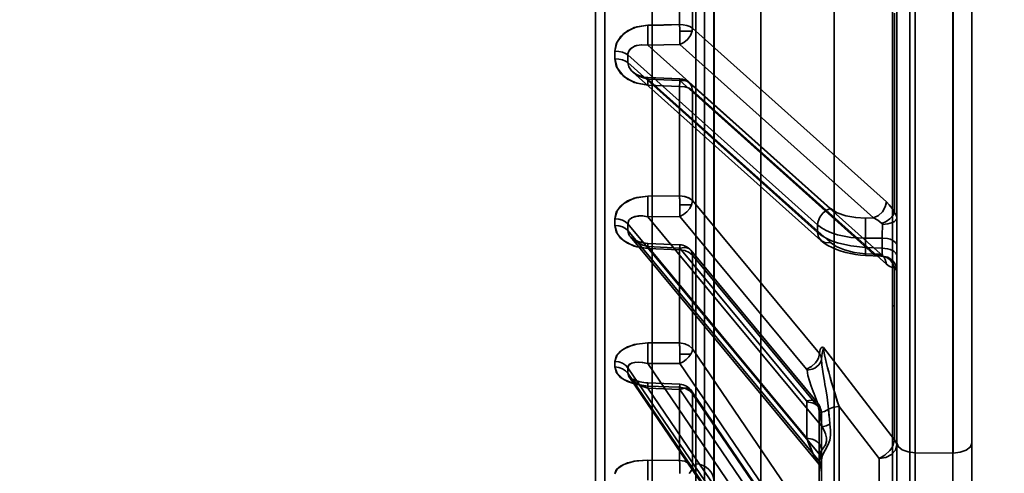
# Model space of a CAD drawing. Header units: millimetres. Extents: x -1465 to 393277, y -3788 to 454312.
# Tile 468 of 656: x 371351 to 371403, y 7609 to 7633. Entities that reach past the tile are written whole.
import ezdxf

# ---------------------------------------------------------------- set-up
doc = ezdxf.new("R2010")
doc.units = ezdxf.units.MM
doc.header["$XCLIPFRAME"] = 2
for name, color, linetype in [('AHU03-3-4284DXF_CONTINUOUS_LINE', 8, 'Continuous'), ('AHU03-3-4295DXF_CONTINUOUS_LINE', 8, 'Continuous'), ('AHU03-3-68634OBJ', 8, 'Continuous'), ('EC-MTR_250-0_7OBJ', 8, 'Continuous')]:
    doc.layers.add(name, color=color, linetype=linetype)
picture_1 = doc.add_image_def('image2.bmp', size_in_pixel=(2333, 386))

msp = doc.modelspace()

# ---------------------------------------------------------------- linework, layer by layer
at = {"layer": 'AHU03-3-4284DXF_CONTINUOUS_LINE', "color": 8, "linetype": 'Continuous', "lineweight": 35, "ltscale": 100}
msp.add_arc((371395.425, 7617.798), 2, 354.8734, 5.1266, dxfattribs=at)
at = {"layer": 'AHU03-3-4295DXF_CONTINUOUS_LINE', "color": 8, "linetype": 'Continuous', "lineweight": 35, "ltscale": 100}
for p, q in [((371390.425, 7510.846), (371390.425, 7802.846)), ((371394.31, 7510.846), (371394.31, 7802.846)), ((371397.416, 7510.846), (371397.416, 7802.846)), ((371387.925, 7635.685), (371387.925, 7586.069)), ((371387.425, 7635.185), (371387.425, 7586.569))]:
    msp.add_line(p, q, dxfattribs=at)
at = {"layer": 'AHU03-3-68634OBJ', "color": 8, "linetype": 'Continuous', "lineweight": 35, "ltscale": 100}
msp.add_line((371401.637, 7790.846), (371401.637, 7522.846), dxfattribs=at)
at = {"layer": 'EC-MTR_250-0_7OBJ', "color": 8, "linetype": 'Continuous', "lineweight": 35, "ltscale": 100}
for p, q in [((371398.337, 7723.98), (371398.337, 7597.46)), ((371384.637, 7605.996), (371384.637, 7707.696)), ((371386.963, 7609.405), (371386.963, 7704.288)), ((371381.637, 7654.694), (371381.637, 7602.876)), ((371382.124, 7654.715), (371382.124, 7602.377)), ((371387.937, 7605.524), (371387.937, 7654.859)), ((371397.637, 7621.03), (371397.637, 7647.85)), ((371398.619, 7600.983), (371398.62, 7648.003)), ((371401.637, 7606.857), (371401.637, 7646.617)), ((371400.62, 7642.445), (371400.62, 7609.975)), ((371400.637, 7642.445), (371400.637, 7609.975)), ((371386.1, 7639.22), (371386.1, 7632.756)), ((371386.787, 7639.083), (371386.787, 7632.568)), ((371397.522, 7633.37), (371397.522, 7622.751)), ((371384.407, 7632.725), (371386.1, 7632.756)), ((371397.088, 7623.341), (371386.787, 7632.568)), ((371386.766, 7632.403), (371386.11, 7632.403)), ((371384.414, 7631.674), (371386.107, 7631.705)), ((371394.116, 7622.985), (371384.414, 7631.674)), ((371396.408, 7622.475), (371386.107, 7631.705)), ((371382.662, 7631.344), (371382.662, 7630.942)), ((371393.436, 7622.111), (371383.349, 7631.145)), ((371383.349, 7630.738), (371383.349, 7631.145)), ((371393.436, 7621.703), (371383.349, 7630.738)), ((371383.619, 7630.232), (371393.61, 7621.283)), ((371383.99, 7630.028), (371383.894, 7630.066)), ((371384.091, 7629.996), (371383.989, 7630.029)), ((371384.197, 7629.971), (371384.09, 7629.997)), ((371384.308, 7629.953), (371384.196, 7629.971)), ((371384.42, 7629.944), (371384.307, 7629.953)), ((371386.113, 7629.873), (371384.42, 7629.944)), ((371384.407, 7629.545), (371386.1, 7629.474)), ((371384.414, 7629.857), (371386.107, 7629.785)), ((371394.116, 7621.167), (371384.414, 7629.857)), ((371386.1, 7629.474), (371386.1, 7623.656)), ((371396.408, 7620.556), (371386.107, 7629.785)), ((371396.914, 7620.439), (371386.613, 7629.669)), ((371397.088, 7620.027), (371386.787, 7629.26)), ((371386.787, 7629.26), (371386.787, 7623.397)), ((371384.407, 7623.639), (371386.1, 7623.656)), ((371386.1, 7623.656), (371384.407, 7623.639)), ((371386.741, 7623.17), (371386.112, 7623.17)), ((371393.53, 7615.267), (371386.787, 7623.397)), ((371393.547, 7609.871), (371383.349, 7622.163)), ((371384.414, 7622.544), (371386.107, 7622.562)), ((371393.682, 7611.373), (371384.414, 7622.544)), ((371392.85, 7614.431), (371386.107, 7622.562)), ((371393.436, 7622.111), (371393.436, 7621.703)), ((371396.408, 7622.475), (371395.986, 7622.47)), ((371393.545, 7609.517), (371383.349, 7621.806)), ((371383.491, 7621.471), (371393.455, 7609.461)), ((371384.421, 7621.123), (371384.29, 7621.133)), ((371386.113, 7621.051), (371384.421, 7621.123)), ((371396.865, 7621.407), (371395.986, 7621.395)), ((371395.986, 7621.395), (371395.986, 7620.91)), ((371396.865, 7621.407), (371396.865, 7620.869)), ((371397.637, 7620.492), (371397.637, 7621.03)), ((371386.1, 7620.78), (371384.407, 7620.851)), ((371384.414, 7620.951), (371386.107, 7620.879)), ((371392.865, 7610.765), (371384.414, 7620.951)), ((371386.1, 7620.78), (371386.1, 7615.832)), ((371392.842, 7612.757), (371386.107, 7620.879)), ((371393.43, 7612.641), (371386.695, 7620.762)), ((371396.865, 7620.869), (371395.986, 7620.91)), ((371396.408, 7620.556), (371395.986, 7620.575)), ((371393.522, 7612.374), (371386.787, 7620.497)), ((371386.787, 7620.497), (371386.787, 7615.511)), ((371396.803, 7620.449), (371395.977, 7620.488)), ((371396.931, 7620.424), (371396.914, 7620.439)), ((371396.919, 7620.427), (371396.935, 7620.42)), ((371396.941, 7620.417), (371396.931, 7620.424)), ((371396.942, 7620.417), (371396.941, 7620.417)), ((371397.637, 7606.832), (371397.637, 7620.492)), ((371397.522, 7619.834), (371397.522, 7610.671)), ((371386.1, 7615.832), (371384.407, 7615.828)), ((371386.1, 7615.832), (371384.407, 7615.828)), ((371393.522, 7605.617), (371386.787, 7615.511)), ((371397.522, 7610.671), (371393.752, 7615.588)), ((371386.695, 7615.231), (371386.113, 7615.231)), ((371393.545, 7599.539), (371383.349, 7614.513)), ((371384.414, 7614.731), (371386.107, 7614.736)), ((371392.865, 7602.32), (371384.414, 7614.731)), ((371392.842, 7604.839), (371386.107, 7614.736)), ((371393.547, 7599.243), (371383.349, 7614.22)), ((371383.42, 7614.023), (371393.622, 7599.038)), ((371383.526, 7613.94), (371383.483, 7613.968)), ((371383.578, 7613.911), (371383.525, 7613.941)), ((371383.643, 7613.879), (371383.578, 7613.911)), ((371383.717, 7613.847), (371383.643, 7613.879)), ((371383.799, 7613.818), (371383.716, 7613.848)), ((371383.89, 7613.789), (371383.799, 7613.818)), ((371383.987, 7613.764), (371383.889, 7613.789)), ((371384.09, 7613.742), (371383.986, 7613.764)), ((371384.196, 7613.725), (371384.089, 7613.743)), ((371384.307, 7613.712), (371384.196, 7613.725)), ((371384.42, 7613.705), (371384.306, 7613.712)), ((371384.42, 7613.705), (371384.307, 7613.712)), ((371386.112, 7613.635), (371384.42, 7613.705)), ((371386.1, 7613.471), (371384.407, 7613.54)), ((371384.407, 7613.54), (371386.1, 7613.471)), ((371384.414, 7613.424), (371386.107, 7613.354)), ((371393.682, 7599.813), (371384.414, 7613.424)), ((371386.1, 7613.471), (371386.1, 7609.584)), ((371392.85, 7603.447), (371386.107, 7613.354)), ((371393.483, 7603.378), (371386.741, 7613.286)), ((371393.53, 7603.223), (371386.787, 7613.132)), ((371386.787, 7613.132), (371386.787, 7609.214)), ((371392.865, 7612.699), (371392.865, 7610.765)), ((371393.522, 7612.374), (371393.522, 7605.617)), ((371393.568, 7612.413), (371393.53, 7612.493)), ((371394.575, 7612.453), (371394.574, 7604.91)), ((371394.575, 7612.453), (371396.699, 7609.68)), ((371396.699, 7609.68), (371394.575, 7612.453)), ((371393.637, 7612.071), (371393.637, 7609.569)), ((371384.407, 7609.594), (371386.1, 7609.584)), ((371386.1, 7609.584), (371384.407, 7609.594)), ((371393.545, 7609.805), (371393.545, 7609.517)), ((371393.637, 7609.569), (371393.637, 7609.28)), ((371396.699, 7609.68), (371396.699, 7605.133)), ((371400.62, 7609.975), (371398.62, 7609.994)), ((371400.62, 7609.975), (371400.62, 7600.415)), ((371397.088, 7591.948), (371386.787, 7609.214)), ((371386.963, 7609.405), (371386.963, 7604.524)), ((371393.454, 7609.464), (371393.508, 7609.391)), ((371393.507, 7609.393), (371393.553, 7609.312)), ((371393.552, 7609.314), (371393.589, 7609.228)), ((371393.589, 7609.229), (371393.616, 7609.139)), ((371393.616, 7609.14), (371393.632, 7609.047)), ((371393.632, 7609.048), (371393.637, 7608.955)), ((371393.637, 7609.28), (371393.637, 7599.251))]:
    msp.add_line(p, q, dxfattribs=at)
at = {"layer": 'EC-MTR_250-0_7OBJ', "color": 8, "linetype": 'Continuous', "lineweight": 35, "ltscale": 100, "flags": 128}
for points in [[(371384.407, 7632.725), (371383.827, 7632.641), (371383.337, 7632.428), (371382.964, 7632.116), (371382.737, 7631.742), (371382.662, 7631.344)], [(371382.662, 7631.344), (371382.778, 7631.836), (371383.132, 7632.281), (371383.696, 7632.599), (371384.407, 7632.725)], [(371386.1, 7632.756), (371385.254, 7632.738), (371384.408, 7632.719)], [(371386.787, 7632.568), (371386.647, 7632.652), (371386.479, 7632.709), (371386.297, 7632.743), (371386.1, 7632.756)], [(371386.1, 7632.756), (371386.297, 7632.743), (371386.479, 7632.709), (371386.647, 7632.652), (371386.787, 7632.568)], [(371386.766, 7632.403), (371386.775, 7632.445), (371386.787, 7632.568)], [(371386.787, 7632.568), (371386.785, 7632.527), (371386.766, 7632.403)], [(371384.414, 7631.674), (371384.418, 7631.791), (371384.42, 7631.956), (371384.42, 7632.156), (371384.417, 7632.372)], [(371386.107, 7631.705), (371386.329, 7631.806), (371386.526, 7631.967), (371386.677, 7632.173), (371386.766, 7632.403)], [(371386.11, 7632.403), (371386.11, 7632.369), (371386.111, 7632.322), (371386.112, 7632.27), (371386.112, 7632.217), (371386.113, 7632.16), (371386.113, 7632.1), (371386.113, 7632.036), (371386.113, 7631.969), (371386.112, 7631.901), (371386.111, 7631.832), (371386.11, 7631.766), (371386.107, 7631.705)], [(371384.414, 7631.674), (371384.089, 7631.691), (371383.818, 7631.648), (371383.644, 7631.58), (371383.458, 7631.436), (371383.381, 7631.311)], [(371384.414, 7631.674), (371384.067, 7631.69), (371383.741, 7631.624), (371383.518, 7631.496), (371383.381, 7631.311)], [(371383.349, 7631.145), (371383.23, 7631.224), (371383.064, 7631.288), (371382.867, 7631.329), (371382.662, 7631.344)], [(371383.381, 7631.311), (371383.363, 7631.258), (371383.353, 7631.202), (371383.349, 7631.145)], [(371382.662, 7630.942), (371382.778, 7630.452), (371383.132, 7630.007), (371383.696, 7629.685), (371384.407, 7629.545)], [(371382.662, 7630.942), (371382.867, 7630.926), (371383.064, 7630.884), (371383.23, 7630.819), (371383.349, 7630.738)], [(371384.407, 7629.545), (371383.827, 7629.641), (371383.337, 7629.859), (371382.964, 7630.172), (371382.737, 7630.546), (371382.662, 7630.942)], [(371384.414, 7629.857), (371384.079, 7629.956), (371383.785, 7630.106), (371383.551, 7630.298), (371383.401, 7630.515), (371383.349, 7630.738)], [(371383.806, 7630.109), (371383.727, 7630.155), (371383.658, 7630.204), (371383.6, 7630.252)], [(371383.894, 7630.066), (371383.806, 7630.109), (371383.727, 7630.155)], [(371384.42, 7629.944), (371384.421, 7629.933), (371384.42, 7629.915), (371384.42, 7629.899), (371384.419, 7629.879), (371384.419, 7629.856), (371384.418, 7629.83), (371384.416, 7629.77), (371384.413, 7629.7), (371384.411, 7629.625), (371384.407, 7629.545)], [(371384.414, 7629.857), (371384.416, 7629.886), (371384.417, 7629.91), (371384.419, 7629.928), (371384.42, 7629.939), (371384.42, 7629.911), (371384.42, 7629.885), (371384.419, 7629.851), (371384.417, 7629.811), (371384.416, 7629.766), (371384.414, 7629.715), (371384.412, 7629.661), (371384.407, 7629.545)], [(371384.414, 7629.857), (371384.416, 7629.876), (371384.416, 7629.893), (371384.417, 7629.908), (371384.418, 7629.92), (371384.419, 7629.93), (371384.42, 7629.94)], [(371386.1, 7629.474), (371386.109, 7629.702), (371386.113, 7629.84), (371386.112, 7629.869), (371386.107, 7629.785)], [(371386.1, 7629.474), (371386.376, 7629.446), (371386.614, 7629.371), (371386.787, 7629.26)], [(371386.787, 7629.26), (371386.614, 7629.372), (371386.376, 7629.446), (371386.1, 7629.474)], [(371386.787, 7629.26), (371386.733, 7629.507), (371386.67, 7629.609), (371386.586, 7629.692), (371386.483, 7629.753), (371386.367, 7629.789), (371386.107, 7629.785)], [(371386.1, 7623.656), (371386.363, 7623.625), (371386.598, 7623.541), (371386.787, 7623.397)], [(371386.112, 7623.17), (371386.112, 7623.208), (371386.111, 7623.254), (371386.11, 7623.302), (371386.109, 7623.353), (371386.108, 7623.409), (371386.107, 7623.468), (371386.105, 7623.53), (371386.103, 7623.593), (371386.1, 7623.656)], [(371386.1, 7623.656), (371386.103, 7623.593), (371386.105, 7623.53), (371386.107, 7623.468), (371386.108, 7623.409), (371386.109, 7623.353), (371386.11, 7623.301), (371386.111, 7623.254), (371386.112, 7623.208), (371386.112, 7623.17)], [(371386.1, 7623.656), (371386.376, 7623.622), (371386.614, 7623.532), (371386.787, 7623.397)], [(371384.407, 7623.639), (371383.827, 7623.567), (371383.337, 7623.382), (371382.964, 7623.109), (371382.737, 7622.781), (371382.662, 7622.431)], [(371382.663, 7622.432), (371382.778, 7622.863), (371383.132, 7623.253), (371383.696, 7623.531), (371384.407, 7623.639)], [(371384.407, 7623.639), (371384.416, 7623.38), (371384.42, 7623.068), (371384.42, 7622.769), (371384.414, 7622.544)], [(371384.42, 7623.152), (371384.415, 7623.418), (371384.407, 7623.639)], [(371386.107, 7622.562), (371386.109, 7622.626), (371386.111, 7622.692), (371386.112, 7622.757), (371386.113, 7622.821), (371386.113, 7622.881), (371386.113, 7622.939), (371386.113, 7622.993), (371386.113, 7623.043), (371386.113, 7623.091), (371386.112, 7623.135), (371386.112, 7623.17)], [(371386.741, 7623.17), (371386.64, 7622.98), (371386.492, 7622.806), (371386.309, 7622.663), (371386.107, 7622.562)], [(371386.741, 7623.17), (371386.76, 7623.228), (371386.787, 7623.397)], [(371397.088, 7623.341), (371397.034, 7623.067), (371396.887, 7622.808), (371396.668, 7622.601), (371396.408, 7622.475)], [(371397.067, 7623.174), (371397.076, 7623.216), (371397.088, 7623.341)], [(371397.522, 7622.751), (371397.39, 7622.977), (371397.244, 7623.177), (371397.088, 7623.341)], [(371394.116, 7622.985), (371393.906, 7622.892), (371393.705, 7622.731), (371393.547, 7622.517), (371393.457, 7622.286)], [(371394.116, 7622.985), (371394.482, 7622.749), (371394.931, 7622.589), (371395.467, 7622.493), (371395.986, 7622.47)], [(371397.522, 7622.751), (371397.434, 7622.6), (371397.277, 7622.439), (371397.072, 7622.294), (371396.852, 7622.183)], [(371397.637, 7622.483), (371397.624, 7622.576), (371397.586, 7622.666), (371397.522, 7622.751)], [(371382.662, 7622.431), (371382.867, 7622.411), (371383.064, 7622.356), (371383.23, 7622.27), (371383.349, 7622.163)], [(371383.349, 7621.806), (371383.23, 7621.914), (371383.064, 7622.002), (371382.867, 7622.058), (371382.662, 7622.079)], [(371382.662, 7622.079), (371382.778, 7621.65), (371383.132, 7621.26), (371383.696, 7620.977), (371384.407, 7620.851)], [(371384.407, 7620.851), (371383.827, 7620.938), (371383.337, 7621.13), (371382.964, 7621.405), (371382.737, 7621.732), (371382.663, 7622.078)], [(371384.414, 7622.544), (371384.117, 7622.584), (371383.772, 7622.56), (371383.551, 7622.479), (371383.397, 7622.336), (371383.349, 7622.163)], [(371384.414, 7622.544), (371384.15, 7622.582), (371383.918, 7622.581), (371383.717, 7622.547), (371383.556, 7622.482), (371383.445, 7622.398), (371383.385, 7622.316), (371383.349, 7622.163)], [(371393.457, 7622.286), (371393.448, 7622.241), (371393.436, 7622.111)], [(371395.986, 7621.395), (371395.208, 7621.442), (371394.498, 7621.584), (371394.18, 7621.687), (371393.894, 7621.81), (371393.645, 7621.952), (371393.436, 7622.111)], [(371395.977, 7621.772), (371395.975, 7621.988), (371395.976, 7622.189), (371395.98, 7622.353), (371395.986, 7622.47)], [(371396.852, 7622.183), (371396.639, 7622.351), (371396.408, 7622.476)], [(371396.408, 7622.476), (371396.639, 7622.351), (371396.852, 7622.183)], [(371396.852, 7622.183), (371396.865, 7622.168), (371396.873, 7622.151), (371396.876, 7622.134)], [(371396.876, 7622.134), (371397.159, 7622.163), (371397.295, 7622.197), (371397.416, 7622.242), (371397.514, 7622.297), (371397.584, 7622.358), (371397.624, 7622.421), (371397.637, 7622.483)], [(371384.414, 7620.951), (371384.15, 7621.035), (371383.918, 7621.142), (371383.717, 7621.266), (371383.556, 7621.401), (371383.445, 7621.532), (371383.385, 7621.64), (371383.349, 7621.806)], [(371393.436, 7621.703), (371393.645, 7621.543), (371393.894, 7621.398), (371394.18, 7621.268), (371394.498, 7621.156), (371395.208, 7620.989), (371395.986, 7620.91)], [(371393.436, 7621.703), (371393.484, 7621.461), (371393.634, 7621.264), (371393.863, 7621.162), (371394.116, 7621.167)], [(371396.874, 7621.784), (371396.873, 7621.687), (371396.865, 7621.407)], [(371384.294, 7621.133), (371384.163, 7621.153), (371384.043, 7621.181), (371383.931, 7621.214), (371383.829, 7621.253), (371383.739, 7621.294), (371383.662, 7621.336), (371383.599, 7621.378), (371383.549, 7621.416), (371383.511, 7621.451), (371383.483, 7621.482)], [(371384.171, 7621.151), (371384.054, 7621.178), (371383.945, 7621.21), (371383.844, 7621.247), (371383.753, 7621.287), (371383.674, 7621.329), (371383.608, 7621.371), (371383.555, 7621.411), (371383.514, 7621.449), (371383.484, 7621.481)], [(371384.414, 7620.951), (371384.416, 7620.992), (371384.417, 7621.028), (371384.419, 7621.06), (371384.42, 7621.086), (371384.42, 7621.106), (371384.421, 7621.118), (371384.419, 7621.089), (371384.417, 7621.063), (371384.416, 7621.031), (371384.412, 7620.949), (371384.407, 7620.851)], [(371386.1, 7620.78), (371386.109, 7620.964), (371386.113, 7621.047), (371386.112, 7621.018), (371386.107, 7620.879)], [(371393.61, 7621.283), (371393.787, 7621.142), (371393.985, 7621.014), (371394.205, 7620.898), (371394.439, 7620.797)], [(371395.986, 7620.575), (371395.371, 7620.644), (371394.856, 7620.774), (371394.415, 7620.961), (371394.116, 7621.167)], [(371397.637, 7621.03), (371397.624, 7621.097), (371397.583, 7621.166), (371397.512, 7621.232), (371397.412, 7621.292), (371397.29, 7621.341), (371397.152, 7621.377), (371396.865, 7621.407)], [(371386.1, 7620.78), (371386.371, 7620.743), (371386.61, 7620.647), (371386.787, 7620.497)], [(371386.1, 7620.779), (371386.376, 7620.742), (371386.614, 7620.644), (371386.787, 7620.497)], [(371386.787, 7620.497), (371386.772, 7620.609), (371386.733, 7620.707), (371386.67, 7620.79), (371386.586, 7620.853), (371386.483, 7620.894), (371386.367, 7620.912), (371386.107, 7620.879)], [(371394.439, 7620.797), (371394.684, 7620.711), (371394.936, 7620.64), (371395.195, 7620.582), (371395.456, 7620.537), (371395.717, 7620.506), (371395.977, 7620.488)], [(371395.977, 7620.488), (371395.975, 7620.505), (371395.975, 7620.519), (371395.975, 7620.536), (371395.975, 7620.557), (371395.976, 7620.582), (371395.976, 7620.609), (371395.978, 7620.673), (371395.98, 7620.747), (371395.983, 7620.827), (371395.986, 7620.91)], [(371395.986, 7620.575), (371395.983, 7620.539), (371395.982, 7620.524), (371395.981, 7620.512), (371395.98, 7620.502), (371395.978, 7620.49)], [(371397.088, 7620.027), (371397.034, 7620.275), (371396.971, 7620.378), (371396.887, 7620.461), (371396.785, 7620.523), (371396.668, 7620.56), (371396.408, 7620.556)], [(371396.803, 7620.449), (371396.61, 7620.481), (371396.408, 7620.556)], [(371396.408, 7620.556), (371396.61, 7620.481), (371396.803, 7620.449)], [(371396.865, 7620.869), (371397.152, 7620.839), (371397.29, 7620.803), (371397.412, 7620.754), (371397.512, 7620.695), (371397.583, 7620.628), (371397.624, 7620.56), (371397.637, 7620.492)], [(371396.876, 7620.453), (371396.876, 7620.472), (371396.876, 7620.501), (371396.874, 7620.59), (371396.871, 7620.714), (371396.865, 7620.869)], [(371396.804, 7620.449), (371396.853, 7620.444), (371396.892, 7620.436), (371396.919, 7620.427), (371396.935, 7620.42)], [(371396.876, 7620.453), (371396.865, 7620.45), (371396.852, 7620.449)], [(371396.852, 7620.449), (371397.072, 7620.394), (371397.277, 7620.26), (371397.434, 7620.062), (371397.522, 7619.834)], [(371397.637, 7619.662), (371397.584, 7619.946), (371397.514, 7620.084), (371397.416, 7620.209), (371397.295, 7620.311), (371397.159, 7620.387), (371396.876, 7620.453)], [(371397.088, 7620.027), (371397.244, 7619.911), (371397.389, 7619.847), (371397.522, 7619.834)], [(371397.522, 7619.834), (371397.586, 7619.777), (371397.624, 7619.719), (371397.637, 7619.662)], [(371382.662, 7614.841), (371382.778, 7615.197), (371383.132, 7615.517), (371383.696, 7615.743), (371384.407, 7615.828)], [(371384.407, 7615.828), (371383.827, 7615.772), (371383.337, 7615.622), (371382.964, 7615.398), (371382.737, 7615.129), (371382.663, 7614.842)], [(371384.421, 7615.227), (371384.416, 7615.568), (371384.407, 7615.828)], [(371384.407, 7615.828), (371384.416, 7615.6), (371384.42, 7615.3), (371384.42, 7614.989), (371384.414, 7614.731)], [(371386.1, 7615.832), (371386.376, 7615.789), (371386.614, 7615.678), (371386.787, 7615.511)], [(371386.113, 7615.231), (371386.113, 7615.266), (371386.113, 7615.311), (371386.112, 7615.358), (371386.112, 7615.407), (371386.111, 7615.46), (371386.11, 7615.517), (371386.109, 7615.577), (371386.107, 7615.639), (371386.105, 7615.703), (371386.103, 7615.768), (371386.1, 7615.832)], [(371386.695, 7615.231), (371386.762, 7615.376), (371386.787, 7615.511)], [(371393.752, 7615.588), (371393.699, 7615.61), (371393.651, 7615.596), (371393.61, 7615.554), (371393.574, 7615.484), (371393.549, 7615.393), (371393.53, 7615.267)], [(371393.641, 7614.982), (371393.654, 7615.143), (371393.677, 7615.291), (371393.71, 7615.428), (371393.734, 7615.505), (371393.752, 7615.588)], [(371393.752, 7615.588), (371393.734, 7615.505), (371393.71, 7615.428), (371393.677, 7615.291), (371393.654, 7615.144), (371393.641, 7614.982)], [(371393.752, 7615.588), (371393.772, 7615.398), (371393.81, 7615.188), (371393.856, 7614.97), (371393.913, 7614.723), (371393.967, 7614.508), (371394.028, 7614.274), (371394.105, 7613.993), (371394.179, 7613.732), (371394.261, 7613.453), (371394.369, 7613.096), (371394.498, 7612.684), (371394.575, 7612.453)], [(371394.575, 7612.453), (371394.496, 7612.691), (371394.363, 7613.116), (371394.256, 7613.468), (371394.175, 7613.746), (371394.099, 7614.012), (371394.024, 7614.29), (371393.964, 7614.52), (371393.91, 7614.738), (371393.854, 7614.978), (371393.809, 7615.195), (371393.771, 7615.406), (371393.752, 7615.588)], [(371383.349, 7614.513), (371383.23, 7614.644), (371383.064, 7614.749), (371382.867, 7614.817), (371382.662, 7614.841)], [(371384.414, 7614.731), (371384.15, 7614.787), (371383.918, 7614.808), (371383.717, 7614.797), (371383.556, 7614.758), (371383.445, 7614.699), (371383.385, 7614.636), (371383.349, 7614.513)], [(371384.414, 7614.731), (371384.117, 7614.792), (371383.772, 7614.804), (371383.551, 7614.756), (371383.397, 7614.652), (371383.349, 7614.513)], [(371384.414, 7614.731), (371384.419, 7614.956), (371384.421, 7615.227)], [(371386.695, 7615.231), (371386.587, 7615.085), (371386.448, 7614.948), (371386.284, 7614.829), (371386.107, 7614.736)], [(371386.113, 7615.231), (371386.113, 7615.193), (371386.113, 7615.146), (371386.113, 7615.097), (371386.113, 7615.044), (371386.112, 7614.987), (371386.111, 7614.927), (371386.11, 7614.864), (371386.109, 7614.8), (371386.107, 7614.736)], [(371392.85, 7614.431), (371393.11, 7614.57), (371393.329, 7614.777), (371393.413, 7614.896), (371393.476, 7615.021), (371393.53, 7615.267)], [(371393.641, 7614.982), (371393.62, 7614.877), (371393.574, 7614.77), (371393.5, 7614.667), (371393.401, 7614.573), (371393.281, 7614.495), (371393.148, 7614.436), (371392.873, 7614.379)], [(371393.53, 7615.267), (371393.606, 7615.129), (371393.641, 7614.982)], [(371394.014, 7612.3), (371393.937, 7612.952), (371393.884, 7613.286), (371393.855, 7613.455), (371393.827, 7613.625), (371393.797, 7613.797), (371393.768, 7613.971), (371393.713, 7614.318), (371393.669, 7614.658), (371393.641, 7614.982)], [(371384.407, 7613.54), (371383.827, 7613.615), (371383.337, 7613.774), (371382.964, 7614), (371382.737, 7614.268), (371382.662, 7614.553)], [(371382.662, 7614.553), (371382.867, 7614.527), (371383.064, 7614.459), (371383.23, 7614.352), (371383.349, 7614.22)], [(371382.663, 7614.552), (371382.778, 7614.201), (371383.132, 7613.881), (371383.696, 7613.647), (371384.407, 7613.54)], [(371392.873, 7614.379), (371392.869, 7614.397), (371392.861, 7614.414), (371392.85, 7614.431)], [(371392.874, 7614.379), (371392.923, 7614.095), (371393.003, 7613.813), (371393.102, 7613.534), (371393.155, 7613.395), (371393.207, 7613.256), (371393.259, 7613.117), (371393.31, 7612.978), (371393.405, 7612.698), (371393.545, 7612.135)], [(371393.545, 7612.135), (371393.405, 7612.699), (371393.31, 7612.978), (371393.259, 7613.117), (371393.208, 7613.256), (371393.155, 7613.395), (371393.102, 7613.534), (371393.003, 7613.813), (371392.923, 7614.095), (371392.874, 7614.379)], [(371384.414, 7613.424), (371384.15, 7613.518), (371383.918, 7613.626), (371383.717, 7613.746), (371383.556, 7613.871), (371383.445, 7613.988), (371383.385, 7614.081), (371383.349, 7614.22)], [(371383.483, 7613.968), (371383.452, 7613.992), (371383.431, 7614.01), (371383.421, 7614.022)], [(371384.407, 7613.54), (371384.409, 7613.575), (371384.411, 7613.607), (371384.413, 7613.636), (371384.415, 7613.66), (371384.416, 7613.679), (371384.418, 7613.693), (371384.419, 7613.704)], [(371384.42, 7613.705), (371384.42, 7613.693), (371384.421, 7613.673), (371384.42, 7613.66), (371384.42, 7613.644), (371384.42, 7613.626), (371384.419, 7613.584), (371384.418, 7613.536), (371384.416, 7613.482), (371384.414, 7613.424)], [(371386.1, 7613.471), (371386.109, 7613.606)], [(371386.1, 7613.471), (371386.376, 7613.426), (371386.615, 7613.308), (371386.787, 7613.132)], [(371386.109, 7613.606), (371386.113, 7613.631), (371386.112, 7613.543), (371386.107, 7613.354)], [(371386.787, 7613.132), (371386.772, 7613.221), (371386.733, 7613.297), (371386.67, 7613.356), (371386.586, 7613.396), (371386.483, 7613.417), (371386.367, 7613.417), (371386.107, 7613.354)], [(371392.842, 7612.757), (371393.093, 7612.791), (371393.214, 7612.774), (371393.321, 7612.731), (371393.409, 7612.664), (371393.472, 7612.578), (371393.522, 7612.374)], [(371392.842, 7612.757), (371392.859, 7612.729)], [(371392.859, 7612.729), (371392.865, 7612.699)], [(371393.637, 7612.071), (371393.624, 7612.184), (371393.583, 7612.298), (371393.512, 7612.408), (371393.412, 7612.507), (371393.29, 7612.589), (371393.152, 7612.649), (371392.865, 7612.699)], [(371393.637, 7612.072), (371393.633, 7612.158), (371393.62, 7612.244), (371393.598, 7612.33), (371393.568, 7612.413), (371393.53, 7612.493), (371393.483, 7612.569), (371393.43, 7612.64)], [(371393.637, 7612.071), (371393.607, 7612.228), (371393.522, 7612.374)], [(371394.015, 7612.301), (371393.794, 7612.189), (371393.545, 7612.135)], [(371393.682, 7611.373), (371393.647, 7611.554), (371393.545, 7612.135)], [(371394.015, 7612.301), (371394.274, 7612.406), (371394.575, 7612.453)], [(371393.547, 7609.871), (371393.614, 7610.057), (371393.726, 7610.227), (371393.851, 7610.414), (371393.913, 7610.609), (371393.903, 7610.787), (371393.847, 7610.989), (371393.777, 7611.166), (371393.682, 7611.373)], [(371394.091, 7611.508), (371394.116, 7611.2), (371394.117, 7610.933), (371394.081, 7610.659), (371393.983, 7610.39), (371393.836, 7610.121), (371393.701, 7609.854), (371393.638, 7609.607)], [(371393.682, 7611.373), (371393.897, 7611.42), (371394.091, 7611.508)], [(371393.682, 7611.373), (371393.895, 7611.42), (371394.091, 7611.508)], [(371393.637, 7610.138), (371393.625, 7610.248), (371393.585, 7610.36), (371393.514, 7610.471), (371393.415, 7610.571), (371393.292, 7610.654), (371393.153, 7610.714), (371392.865, 7610.765)], [(371392.865, 7610.765), (371392.943, 7610.558), (371393.016, 7610.369), (371393.085, 7610.199), (371393.148, 7610.049), (371393.206, 7609.918), (371393.26, 7609.802), (371393.321, 7609.679), (371393.371, 7609.589), (371393.408, 7609.527), (371393.436, 7609.486)], [(371392.865, 7610.765), (371392.941, 7610.562), (371393.012, 7610.383), (371393.076, 7610.224), (371393.134, 7610.085), (371393.188, 7609.962), (371393.236, 7609.855), (371393.28, 7609.762), (371393.32, 7609.682), (371393.357, 7609.613), (371393.391, 7609.555), (371393.421, 7609.507), (371393.449, 7609.469)], [(371392.865, 7610.765), (371393.153, 7610.714), (371393.291, 7610.654), (371393.415, 7610.572), (371393.514, 7610.472), (371393.585, 7610.361), (371393.624, 7610.248), (371393.637, 7610.138)], [(371396.699, 7609.68), (371397.01, 7609.857), (371397.272, 7610.104), (371397.373, 7610.244), (371397.45, 7610.388), (371397.522, 7610.671)], [(371397.522, 7610.671), (371397.45, 7610.388), (371397.373, 7610.244), (371397.272, 7610.104), (371397.01, 7609.857), (371396.699, 7609.68)], [(371397.522, 7610.671), (371397.585, 7610.58), (371397.624, 7610.485), (371397.637, 7610.386)], [(371397.637, 7610.386), (371397.624, 7610.484), (371397.585, 7610.58), (371397.522, 7610.671)], [(371397.637, 7610.386), (371397.567, 7610.126), (371397.366, 7609.902), (371397.062, 7609.746), (371396.699, 7609.68)], [(371398.62, 7609.994), (371398.247, 7610.036), (371397.934, 7610.147), (371397.716, 7610.318), (371397.637, 7610.524)], [(371400.637, 7609.975), (371401.015, 7610.014), (371401.333, 7610.125), (371401.556, 7610.297), (371401.637, 7610.506)], [(371382.662, 7608.866), (371382.778, 7609.13), (371383.132, 7609.368), (371383.696, 7609.535), (371384.407, 7609.594)], [(371384.407, 7609.594), (371383.827, 7609.556), (371383.337, 7609.446), (371382.964, 7609.28), (371382.737, 7609.08), (371382.662, 7608.866)], [(371384.42, 7608.902), (371384.42, 7609.115), (371384.418, 7609.313), (371384.413, 7609.476), (371384.407, 7609.594)], [(371386.1, 7609.584), (371386.376, 7609.535), (371386.614, 7609.406), (371386.787, 7609.214)], [(371386.1, 7609.584), (371386.104, 7609.523), (371386.106, 7609.458), (371386.108, 7609.39), (371386.11, 7609.323), (371386.111, 7609.257), (371386.112, 7609.194), (371386.113, 7609.134), (371386.113, 7609.078), (371386.113, 7609.025), (371386.113, 7608.974), (371386.113, 7608.927), (371386.113, 7608.892)], [(371393.449, 7609.469), (371393.473, 7609.442), (371393.494, 7609.424), (371393.512, 7609.417), (371393.527, 7609.422), (371393.537, 7609.44), (371393.543, 7609.473), (371393.545, 7609.517)], [(371393.536, 7609.443), (371393.545, 7609.517)], [(371393.545, 7609.805), (371393.545, 7609.828), (371393.546, 7609.85), (371393.547, 7609.871)], [(371393.637, 7609.28), (371393.631, 7609.34), (371393.614, 7609.401), (371393.585, 7609.46), (371393.545, 7609.517)], [(371393.638, 7609.607), (371393.615, 7609.741), (371393.547, 7609.871)], [(371393.637, 7609.569), (371393.637, 7609.582), (371393.638, 7609.595), (371393.638, 7609.607)], [(371386.613, 7608.892), (371386.686, 7608.979), (371386.74, 7609.063), (371386.774, 7609.143), (371386.787, 7609.214)], [(371393.436, 7609.486), (371393.457, 7609.46)], [(371393.457, 7609.46), (371393.486, 7609.431)], [(371393.486, 7609.431), (371393.517, 7609.421), (371393.536, 7609.443)]]:
    msp.add_lwpolyline(points, dxfattribs=at)
at = {"layer": 'EC-MTR_250-0_7OBJ', "color": 8, "linetype": 'Continuous', "lineweight": 35, "ltscale": 100}
for centre, radius, start, end in [((371364.814, 7632.01), 19.607, 1.0576, 2.091), ((371366.789, 7632.05), 19.324, 1.0472, 2.0934), ((371367.062, 7632.058), 19.051, 1.0397, 2.101), ((371304.254, 7631.143), 78.408, 359.85331, 0.14669), ((371302.624, 7630.941), 80.725, 359.85543, 0.14457), ((371386.079, 7629.073), 0.8, 48.1389, 87.5833), ((371322.388, 7622.255), 60.275, 359.83275, 0.16725), ((371322.597, 7622.255), 60.066, 359.83217, 0.16783), ((371321.294, 7621.984), 62.056, 359.83517, 0.16483), ((371321.509, 7621.984), 61.841, 359.83459, 0.16541), ((371380.855, 7622.008), 16.021, 359.2001, 0.4509), ((371381.804, 7622.005), 15.072, 359.1607, 0.4903), ((371411.277, 7621.973), 15.301, 180.7542, 182.1659), ((371382.053, 7621.971), 14.823, 357.817, 359.2754), ((371386.079, 7620.251), 0.8, 39.6673, 87.5651), ((371396.836, 7621.123), 0.675, 267.2327, 271.3641), ((371396.836, 7621.107), 0.659, 267.1821, 271.4144), ((371342.033, 7614.697), 40.63, 359.7964, 0.2036), ((371342.242, 7614.697), 40.421, 359.7953, 0.2047), ((371341.519, 7614.367), 41.831, 359.7993, 0.2007), ((371341.734, 7614.367), 41.615, 359.7983, 0.2017), ((371386.079, 7612.836), 0.8, 34.2372, 87.6409), ((371435.337, 7615.87), 41.476, 184.9365, 186.0362), ((371432.563, 7615.603), 38.69, 184.8969, 186.0758), ((371386.937, 7608.405), 1, 0, 88.5), ((371367.661, 7608.988), 16.759, 358.4618, 359.706)]:
    msp.add_arc(centre, radius, start, end, dxfattribs=at)

# ---------------------------------------------------------------- pictures from other files: only their frames are drawn
at = {"color": 8, "lineweight": 13}
image = msp.add_image(picture_1, insert=(370143.583, 7164.057), size_in_units=(5943.445, 983.703), dxfattribs=at)
image.set_boundary_path([(-0.5, -0.5), (2332.5, 385.5)])

doc.saveas('drawing.dxf')
